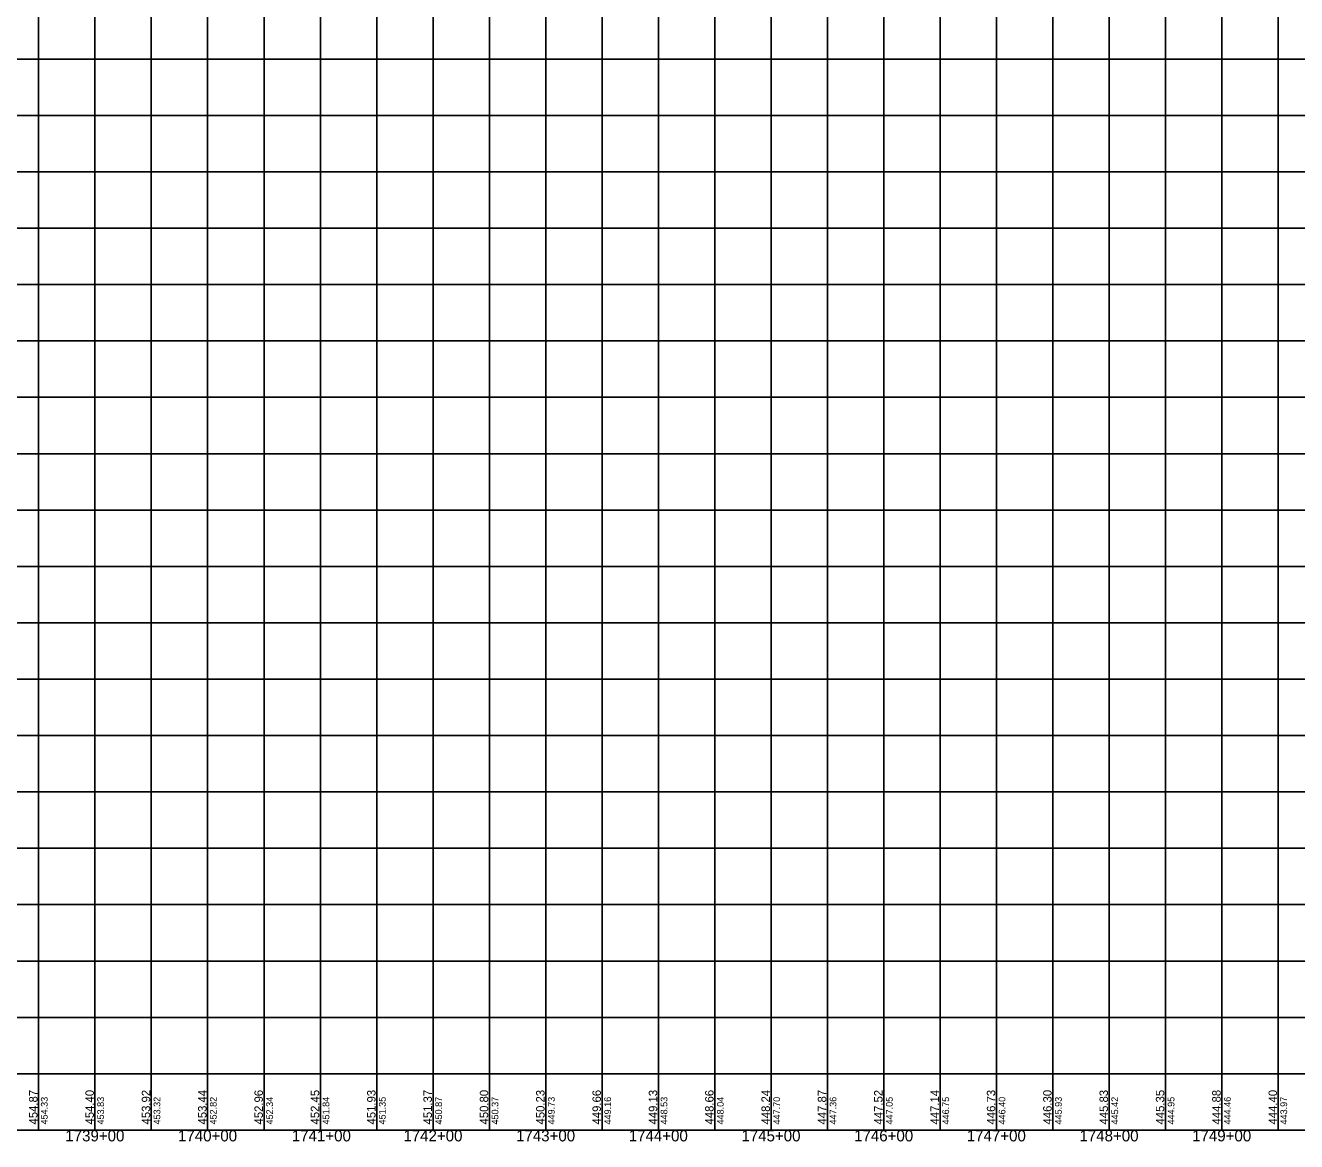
# Model space of a CAD drawing. Extents: x -90830 to 2015517, y -20856 to 836331.
# Drawn here: x 62762 to 63890, y -10807 to -9817 of the extents above; entities that cross this region are included whole.
import ezdxf

# ---------------------------------------------------------------- set-up
doc = ezdxf.new("R2010")
doc.units = 0
for name, color, linetype in [('Level 1', 7, 'Continuous'), ('RD_DDB_Profile_Elev', 7, 'Continuous'), ('RD_DDB_StaTX', 7, 'Continuous'), ('RD_DDB_StripGrade', 7, 'Continuous'), ('RD_GPK_Profile_Cell', 7, 'Continuous')]:
    doc.layers.add(name, color=color, linetype=linetype)

msp = doc.modelspace()

# ---------------------------------------------------------------- linework, layer by layer
at = {"layer": 'Level 1'}
for p, q in [((62773.5, -9797.1), (62773.5, -10297.1)), ((62823.5, -9797.1), (62823.5, -10297.1)), ((62873.5, -9797.1), (62873.5, -10297.1)), ((62923.5, -9797.1), (62923.5, -10297.1)), ((62973.5, -9797.1), (62973.5, -10297.1)), ((63023.5, -9797.1), (63023.5, -10297.1)), ((63073.5, -9797.1), (63073.5, -10297.1)), ((63123.5, -9797.1), (63123.5, -10297.1)), ((63173.5, -9797.1), (63173.5, -10297.1)), ((63223.5, -9797.1), (63223.5, -10297.1)), ((63273.5, -9797.1), (63273.5, -10297.1)), ((63323.5, -9797.1), (63323.5, -10297.1)), ((63373.5, -9797.1), (63373.5, -10297.1)), ((63423.5, -9797.1), (63423.5, -10297.1)), ((63473.5, -9797.1), (63473.5, -10297.1)), ((63523.5, -9797.1), (63523.5, -10297.1)), ((63573.5, -9797.1), (63573.5, -10297.1)), ((63623.5, -9797.1), (63623.5, -10297.1)), ((63673.5, -9797.1), (63673.5, -10297.1)), ((63723.5, -9797.1), (63723.5, -10297.1)), ((63773.5, -9797.1), (63773.5, -10297.1)), ((63823.5, -9797.1), (63823.5, -10297.1)), ((63873.5, -9797.1), (63873.5, -10297.1)), ((62373.5, -9847.1), (63973.5, -9847.1)), ((62373.5, -9897.1), (63973.5, -9897.1)), ((62373.5, -9947.1), (63973.5, -9947.1)), ((62373.5, -9997.1), (63973.5, -9997.1)), ((62373.5, -10047.1), (63973.5, -10047.1)), ((62373.5, -10097.1), (63973.5, -10097.1)), ((62373.5, -10147.1), (63973.5, -10147.1)), ((62373.5, -10197.1), (63973.5, -10197.1)), ((62373.5, -10247.1), (63973.5, -10247.1)), ((62373.5, -10297.1), (63973.5, -10297.1)), ((62373.5, -10297.1), (63973.5, -10297.1)), ((62773.5, -10297.1), (62773.5, -10797.1)), ((62823.5, -10297.1), (62823.5, -10797.1)), ((62873.5, -10297.1), (62873.5, -10797.1)), ((62923.5, -10297.1), (62923.5, -10797.1)), ((62973.5, -10297.1), (62973.5, -10797.1)), ((63023.5, -10297.1), (63023.5, -10797.1)), ((63073.5, -10297.1), (63073.5, -10797.1)), ((63123.5, -10297.1), (63123.5, -10797.1)), ((63173.5, -10297.1), (63173.5, -10797.1)), ((63223.5, -10297.1), (63223.5, -10797.1)), ((63273.5, -10297.1), (63273.5, -10797.1)), ((63323.5, -10297.1), (63323.5, -10797.1)), ((63373.5, -10297.1), (63373.5, -10797.1)), ((63423.5, -10297.1), (63423.5, -10797.1)), ((63473.5, -10297.1), (63473.5, -10797.1)), ((63523.5, -10297.1), (63523.5, -10797.1)), ((63573.5, -10297.1), (63573.5, -10797.1)), ((63623.5, -10297.1), (63623.5, -10797.1)), ((63673.5, -10297.1), (63673.5, -10797.1)), ((63723.5, -10297.1), (63723.5, -10797.1)), ((63773.5, -10297.1), (63773.5, -10797.1)), ((63823.5, -10297.1), (63823.5, -10797.1)), ((63873.5, -10297.1), (63873.5, -10797.1)), ((62373.5, -10347.1), (63973.5, -10347.1)), ((62373.5, -10397.1), (63973.5, -10397.1)), ((62373.5, -10447.1), (63973.5, -10447.1)), ((62373.5, -10497.1), (63973.5, -10497.1)), ((62373.5, -10547.1), (63973.5, -10547.1)), ((62373.5, -10597.1), (63973.5, -10597.1)), ((62373.5, -10647.1), (63973.5, -10647.1)), ((62373.5, -10697.1), (63973.5, -10697.1)), ((62373.5, -10747.1), (63973.5, -10747.1)), ((62373.5, -10797.1), (63973.5, -10797.1))]:
    msp.add_line(p, q, dxfattribs=at)
at = {"layer": 'RD_GPK_Profile_Cell'}
msp.add_line((4823.5, -10797.1), (75223.5, -10797.1), dxfattribs=at)

# ---------------------------------------------------------------- texts
at = {"layer": 'RD_DDB_Profile_Elev'}
for s, p in [('454.87', (62772.5, -10792.1)), ('454.40', (62822.5, -10792.1)), ('453.92', (62872.5, -10792.1)), ('453.44', (62922.5, -10792.1)), ('452.96', (62972.5, -10792.1)), ('452.45', (63022.5, -10792.1)), ('451.93', (63072.5, -10792.1)), ('451.37', (63122.5, -10792.1)), ('450.80', (63172.5, -10792.1)), ('450.23', (63222.5, -10792.1)), ('449.66', (63272.5, -10792.1)), ('449.13', (63322.5, -10792.1)), ('448.66', (63372.5, -10792.1)), ('448.24', (63422.5, -10792.1)), ('447.87', (63472.5, -10792.1)), ('447.52', (63522.5, -10792.1)), ('447.14', (63572.5, -10792.1)), ('446.73', (63622.5, -10792.1)), ('446.30', (63672.5, -10792.1)), ('445.83', (63722.5, -10792.1)), ('445.35', (63772.5, -10792.1)), ('444.88', (63822.5, -10792.1)), ('444.40', (63872.5, -10792.1))]:
    msp.add_text(s, height=7.5, rotation=90, dxfattribs=at).set_placement(p)
at = {"layer": 'RD_DDB_StaTX'}
for s, p in [('1739+00', (62797.2, -10807.1)), ('1740+00', (62897.2, -10807.1)), ('1741+00', (62998.2, -10807.1)), ('1742+00', (63097.2, -10807.1)), ('1743+00', (63197.2, -10807.1)), ('1744+00', (63297.2, -10807.1)), ('1745+00', (63397.2, -10807.1)), ('1746+00', (63497.2, -10807.1)), ('1747+00', (63597.2, -10807.1)), ('1748+00', (63697.2, -10807.1)), ('1749+00', (63797.2, -10807.1))]:
    msp.add_text(s, height=10, dxfattribs=at).set_placement(p)
at = {"layer": 'RD_DDB_StripGrade'}
for s, p in [('454.33', (62781.5, -10792.1)), ('453.83', (62831.5, -10792.1)), ('453.32', (62881.5, -10792.1)), ('452.82', (62931.5, -10792.1)), ('452.34', (62981.5, -10792.1)), ('451.84', (63031.5, -10792.1)), ('451.35', (63081.5, -10792.1)), ('450.87', (63131.5, -10792.1)), ('450.37', (63181.5, -10792.1)), ('449.73', (63231.5, -10792.1)), ('449.16', (63281.5, -10792.1)), ('448.53', (63331.5, -10792.1)), ('448.04', (63381.5, -10792.1)), ('447.70', (63431.5, -10792.1)), ('447.36', (63481.5, -10792.1)), ('447.05', (63531.5, -10792.1)), ('446.75', (63581.5, -10792.1)), ('446.40', (63631.5, -10792.1)), ('445.93', (63681.5, -10792.1)), ('445.42', (63731.5, -10792.1)), ('444.95', (63781.5, -10792.1)), ('444.46', (63831.5, -10792.1)), ('443.97', (63881.5, -10792.1))]:
    msp.add_text(s, height=6, rotation=90, dxfattribs=at).set_placement(p)

doc.saveas('drawing.dxf')
